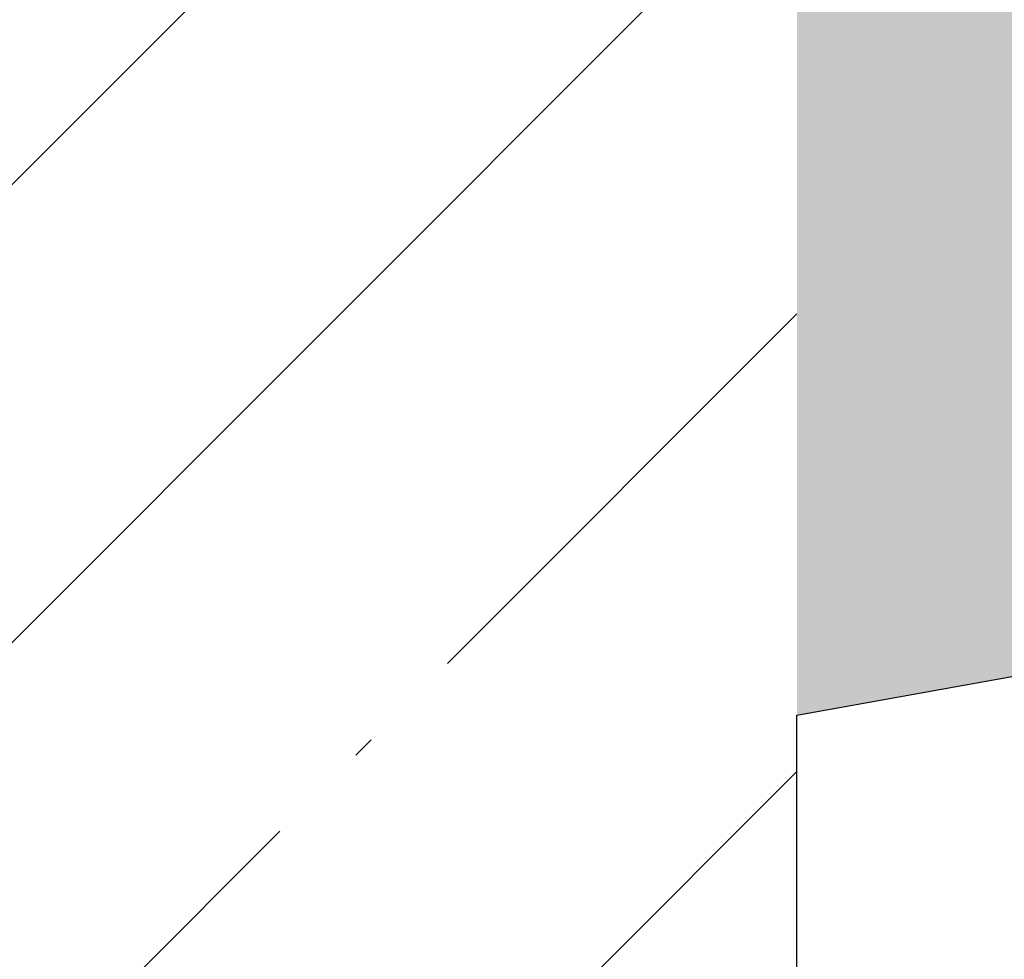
# Model space of a CAD drawing. Header units: millimetres. Extents: x 786 to 42540, y -7760 to 3796.
# Tile 892 of 1056: x 41862 to 42088, y -3052 to -2836. Entities that reach past the tile are written whole.
import ezdxf

# ---------------------------------------------------------------- set-up
doc = ezdxf.new("R2010")
doc.units = ezdxf.units.MM
for name, color, linetype, lineweight in [('A-DETL', 7, 'Continuous', 25), ('A-DETL-GENF', 7, 'Continuous', 13), ('A-FLOR', 7, 'Continuous', 13), ('A-FLOR-PATT', 7, 'Continuous', 25)]:
    doc.layers.add(name, color=color, linetype=linetype, lineweight=lineweight)
pattern_1 = [(45, (48694.21, -5700), (-105.0054, 105.0054), [148.5, -24.75, 4.95, -24.75]), (45, (48694.21, -5595.06), (-105.0054, 105.0054), [])]

msp = doc.modelspace()

# ---------------------------------------------------------------- hatches: boundary and pattern name
at = {"layer": 'A-DETL-GENF', "lineweight": 5}
h = msp.add_hatch(dxfattribs=at)
h.set_pattern_fill('FP_12', color=256, style=0, pattern_type=2)
h.set_pattern_definition(pattern_1)
h.paths.add_polyline_path([(42040.27, -3513.61), (42040.27, -2741.61), (41640.27, -2813.61), (41640.27, -3513.61)])
at = {"layer": 'A-FLOR-PATT', "lineweight": 5}
h = msp.add_hatch(dxfattribs=at)
h.set_pattern_fill('FP_12', color=256, style=0, pattern_type=2)
h.set_pattern_definition(pattern_1)
h.paths.add_polyline_path([(29568.43, -5240.56), (32340.27, -4741.63), (32340.27, -4487.61), (29568.43, -4986.55), (29568.43, -5167.28)])
h.paths.add_polyline_path([(32590.27, -4696.63), (36940.27, -3913.63), (36940.27, -3659.61), (32590.27, -4442.61), (32590.27, -4487.61)])
h.paths.add_polyline_path([(37640.27, -3787.63), (41640.27, -3067.63), (41640.27, -2813.61), (37640.27, -3533.61), (37640.27, -3633.16)])
h.paths.add_polyline_path([(42040.27, -2995.63), (42402.21, -2930.48), (42340.27, -2915), (42440.27, -2890), (42440.27, -2669.61), (42040.27, -2741.61), (42040.27, -2813.61)])
h = msp.add_hatch(dxfattribs=at)
h.set_pattern_fill('FP_12', color=256, style=0, pattern_type=2)
h.set_pattern_definition(pattern_1)
h.paths.add_polyline_path([(29568.43, -5240.56), (32340.27, -4741.63), (32340.27, -4487.61), (29568.43, -4986.55), (29568.43, -5167.28)])
h.paths.add_polyline_path([(32590.27, -4696.63), (36940.27, -3913.63), (36940.27, -3659.61), (32590.27, -4442.61), (32590.27, -4487.61)])
h.paths.add_polyline_path([(37640.27, -3787.63), (41640.27, -3067.63), (41640.27, -2813.61), (37640.27, -3533.61), (37640.27, -3633.16)])
h.paths.add_polyline_path([(42040.27, -2995.63), (42402.21, -2930.48), (42340.27, -2915), (42440.27, -2890), (42440.27, -2669.61), (42040.27, -2741.61), (42040.27, -2813.61)])

# ---------------------------------------------------------------- linework, layer by layer
at = {"layer": 'A-DETL'}
msp.add_line((42040.27, -3513.61), (42040.27, -2995.63), dxfattribs=at)
at = {"layer": 'A-FLOR', "lineweight": 25}
msp.add_line((42040.27, -2995.63), (42402.21, -2930.48), dxfattribs=at)

doc.saveas('drawing.dxf')
